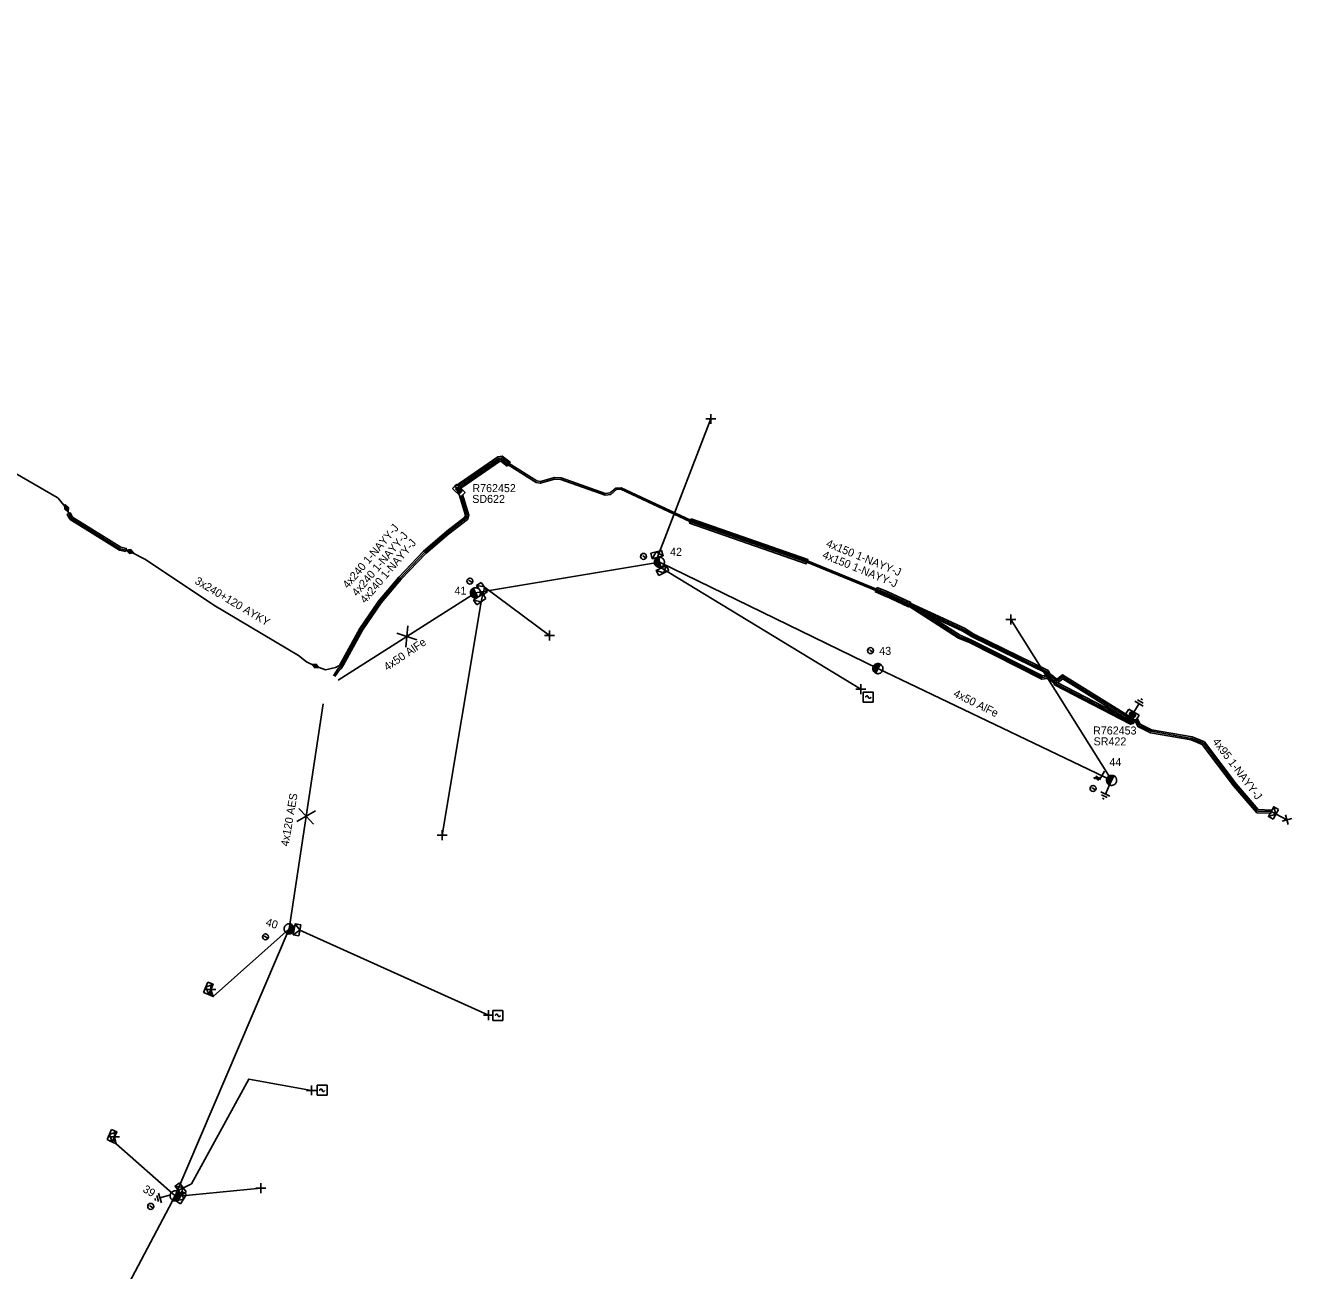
# Model space of a CAD drawing. Extents: x -544780 to -541582, y -1198995 to -1196551.
# Drawn here: x -543702.5 to -543544.2, y -1196994.5 to -1196838.9 of the extents above; entities that cross this region are included whole.
import ezdxf

# ---------------------------------------------------------------- set-up
doc = ezdxf.new("R2010")
doc.units = 0
for name, color, linetype in [('LEGENDY', 7, 'Continuous'), ('Vrstva 1', 7, 'Continuous'), ('Vrstva 10', 7, 'Continuous'), ('Vrstva 13', 7, 'Continuous'), ('Vrstva 14', 7, 'Continuous'), ('Vrstva 15', 7, 'Continuous'), ('Vrstva 18', 7, 'Continuous'), ('Vrstva 19', 7, 'Continuous'), ('Vrstva 2', 7, 'Continuous'), ('Vrstva 20', 7, 'Continuous'), ('Vrstva 28', 7, 'Continuous'), ('Vrstva 29', 7, 'Continuous'), ('Vrstva 30', 7, 'Continuous'), ('Vrstva 31', 7, 'Continuous'), ('Vrstva 34', 7, 'Continuous'), ('Vrstva 36', 7, 'Continuous'), ('Vrstva 4', 7, 'Continuous'), ('Vrstva 5', 7, 'Continuous'), ('Vrstva 50', 7, 'Continuous'), ('Vrstva 51', 7, 'Continuous'), ('Vrstva 54', 7, 'Continuous'), ('Vrstva 59', 7, 'Continuous'), ('Vrstva 6', 7, 'Continuous'), ('Vrstva 8', 7, 'Continuous'), ('Vrstva 9', 7, 'Continuous')]:
    doc.layers.add(name, color=color, linetype=linetype)

# ---------------------------------------------------------------- blocks, each defined once
blk = doc.blocks.new('NN840')
at = {"layer": 'Vrstva 15'}
for points in [[(0, 0.62), (0, -0.63)], [(-0.75, -0.71), (-0.75, -0.66)], [(-0.73, -0.76), (-0.75, -0.71)], [(-0.66, -0.8), (-0.73, -0.76)], [(-0.63, -0.8), (-0.66, -0.8)], [(-0.56, -0.76), (-0.63, -0.8)], [(-0.54, -0.71), (-0.56, -0.76)], [(-0.54, -0.38), (-0.54, -0.71)], [(-0.33, -0.38), (-0.33, -0.8)], [(-0.33, -0.64), (-0.13, -0.38)], [(-0.26, -0.56), (-0.09, -0.8)]]:
    blk.add_lwpolyline(points, dxfattribs=at)
blk = doc.blocks.new('NN770')
at = {"layer": 'Vrstva 10'}
for p, q in [((0, 0.19), (0, 0.26)), ((0, -0.28), (0, 0.11))]:
    blk.add_line(p, q, dxfattribs=at)
blk.add_circle((0, -0.01), 0.375, dxfattribs=at)
blk = doc.blocks.new('NN870')
at = {"layer": 'Vrstva 4'}
for points in [[(0, -0.25), (0.5, 0), (0, 0.25), (-0.5, 0), (0, -0.25)], [(0.37, 0), (0, 0.19), (-0.36, 0), (0, -0.19), (0.37, 0)], [(0.24, 0), (0, 0.12), (-0.25, 0), (0, -0.12), (0.24, 0)], [(0.12, 0), (0, 0.06), (-0.13, 0), (0, -0.06), (0.12, 0)]]:
    blk.add_lwpolyline(points, dxfattribs=at)
blk = doc.blocks.new('NN800')
at = {"layer": 'Vrstva 1'}
for points in [[(-0.44, 0.44), (0.44, -0.44)], [(-0.44, -0.44), (0.44, 0.44)]]:
    blk.add_lwpolyline(points, dxfattribs=at)
blk = doc.blocks.new('NN620')
at = {"layer": 'Vrstva 8'}
for points in [[(0.75, 0), (-0.75, 0)], [(-0.75, 0), (-0.75, -0.75)], [(0.75, -0.75), (0.75, 0)], [(-0.75, -0.75), (0.75, -0.75)], [(0.37, -0.18), (-0.38, -0.18)], [(-0.38, -0.18), (-0.38, -0.56)], [(-0.38, -0.56), (0.37, -0.56)], [(0.32, -0.23), (-0.33, -0.23)], [(-0.33, -0.23), (-0.33, -0.51)], [(-0.33, -0.51), (0.32, -0.51)], [(0.27, -0.27), (-0.28, -0.27)], [(-0.28, -0.27), (-0.28, -0.46)], [(-0.28, -0.46), (0.27, -0.46)], [(0.23, -0.32), (-0.23, -0.32)], [(-0.23, -0.32), (-0.23, -0.42)], [(-0.23, -0.42), (0.23, -0.42)], [(-0.19, -0.37), (0.19, -0.37)], [(0.23, -0.42), (0.23, -0.32)], [(0.27, -0.46), (0.27, -0.27)], [(0.32, -0.51), (0.32, -0.23)], [(0.37, -0.56), (0.37, -0.18)]]:
    blk.add_lwpolyline(points, dxfattribs=at)
blk = doc.blocks.new('NN630')
at = {"layer": 'Vrstva 9'}
for points in [[(0, -0.7), (-0.7, 0)], [(-0.7, -0.7), (-0.7, 0), (0.7, 0), (0.7, -0.7)], [(-0.7, -0.7), (0.7, -0.7)], [(0, -0.7), (0.7, 0)]]:
    blk.add_lwpolyline(points, dxfattribs=at)
blk = doc.blocks.new('NN810')
at = {"layer": 'Vrstva 14'}
for points in [[(0, -0.64), (0, -1.89)], [(0.63, -1.89), (-0.62, -1.89)], [(0.39, -2.2), (-0.4, -2.2)], [(0, -2.52), (-0.12, -2.52)], [(0.14, -2.52), (0, -2.52)]]:
    blk.add_lwpolyline(points, dxfattribs=at)
blk = doc.blocks.new('NN740')
at = {"layer": 'Vrstva 1'}
for points in [[(0.62, 0.62), (-0.63, 0.62)], [(-0.63, 0.62), (-0.63, -0.63)], [(0, 0), (0, 0.01), (0, 0.03), (-0.01, 0.05), (-0.01, 0.06), (-0.02, 0.08), (-0.03, 0.09), (-0.04, 0.1), (-0.05, 0.11), (-0.06, 0.12), (-0.08, 0.13), (-0.09, 0.14), (-0.11, 0.14), (-0.12, 0.15), (-0.14, 0.15), (-0.15, 0.15), (-0.17, 0.15), (-0.18, 0.15), (-0.2, 0.15), (-0.21, 0.14), (-0.23, 0.13), (-0.24, 0.12), (-0.26, 0.11), (-0.27, 0.1), (-0.28, 0.09), (-0.29, 0.08), (-0.29, 0.06), (-0.3, 0.05), (-0.3, 0.03), (-0.31, 0.02), (-0.31, 0), (-0.31, 0)], [(0.62, -0.63), (0.62, 0.62)], [(-0.63, -0.63), (0.62, -0.63)], [(0, 0), (0, -0.02), (0, -0.03), (0.01, -0.05), (0.01, -0.06), (0.02, -0.08), (0.03, -0.09), (0.04, -0.1), (0.05, -0.11), (0.06, -0.12), (0.07, -0.13), (0.09, -0.14), (0.1, -0.15), (0.12, -0.15), (0.13, -0.15), (0.15, -0.15), (0.16, -0.15), (0.18, -0.15), (0.19, -0.15), (0.21, -0.14), (0.22, -0.14), (0.24, -0.13), (0.25, -0.12), (0.26, -0.11), (0.27, -0.09), (0.28, -0.08), (0.29, -0.07), (0.29, -0.05), (0.3, -0.04), (0.3, -0.02), (0.3, -0.01), (0.3, -0.01)]]:
    blk.add_lwpolyline(points, dxfattribs=at)
blk = doc.blocks.new('NN510')
at = {"layer": 'Vrstva 2'}
blk.add_lwpolyline([(0, 0), (0, 0.94)], dxfattribs=at)
blk = doc.blocks.new('NN440')
at = {"layer": 'Vrstva 2'}
for points in [[(0.63, 0), (0.63, 0.06), (0.62, 0.13), (0.6, 0.19), (0.58, 0.25), (0.55, 0.31), (0.51, 0.37), (0.47, 0.42), (0.42, 0.46), (0.37, 0.51), (0.32, 0.54), (0.26, 0.57), (0.2, 0.59), (0.13, 0.61), (0.07, 0.62), (0, 0.63), (-0.06, 0.62), (-0.13, 0.61), (-0.19, 0.59), (-0.26, 0.57), (-0.31, 0.54), (-0.37, 0.51), (-0.42, 0.46), (-0.47, 0.42), (-0.51, 0.37), (-0.54, 0.31), (-0.57, 0.25), (-0.6, 0.19), (-0.62, 0.13), (-0.63, 0.06), (-0.63, 0), (-0.63, -0.07), (-0.62, -0.14), (-0.6, -0.2), (-0.57, -0.26), (-0.54, -0.32), (-0.51, -0.37), (-0.47, -0.43), (-0.42, -0.47), (-0.37, -0.51), (-0.31, -0.55), (-0.26, -0.58), (-0.19, -0.6), (-0.13, -0.62), (-0.06, -0.63), (0, -0.63), (0.07, -0.63), (0.13, -0.62), (0.2, -0.6), (0.26, -0.58), (0.32, -0.55), (0.37, -0.51), (0.42, -0.47), (0.47, -0.43), (0.51, -0.37), (0.55, -0.32), (0.58, -0.26), (0.6, -0.2), (0.62, -0.14), (0.63, -0.07), (0.63, 0)], [(-0.63, 0), (0.63, 0)], [(-0.6, -0.18), (0.57, -0.18)], [(-0.51, -0.32), (0.5, -0.32)], [(-0.37, -0.47), (0.35, -0.47)]]:
    blk.add_lwpolyline(points, dxfattribs=at)

msp = doc.modelspace()

# ---------------------------------------------------------------- linework, layer by layer
at = {"layer": 'LEGENDY'}
for points in [[(-543653.53, -1196915.69), (-543654.79, -1196915.27), (-543656.05, -1196914.84)], [(-543654.93, -1196916.58), (-543654.79, -1196915.27), (-543654.65, -1196913.95)], [(-543666.23, -1196937.06), (-543667.38, -1196937.72), (-543668.53, -1196938.39)], [(-543666.48, -1196938.7), (-543667.38, -1196937.72), (-543668.28, -1196936.75)]]:
    msp.add_lwpolyline(points, dxfattribs=at)
at = {"layer": 'Vrstva 1'}
msp.add_lwpolyline([(-543663.37, -1196920.73), (-543646.21, -1196909.8), (-543623.22, -1196905.98), (-543595.91, -1196919.28), (-543566.69, -1196933.24)], dxfattribs=at)
at = {"layer": 'Vrstva 20'}
for points in [[(-543642.24, -1196893.96), (-543643.04, -1196893.36), (-543643.19, -1196893.39), (-543647.79, -1196896.56), (-543648.21, -1196896.97), (-543648.81, -1196896.53), (-543643.41, -1196892.81), (-543642.88, -1196892.74), (-543641.88, -1196893.48)], [(-543689.95, -1196904.66), (-543690.7, -1196904.49), (-543696.89, -1196900.63), (-543697.24, -1196900), (-543696.88, -1196899.8), (-543696.59, -1196900.35), (-543690.54, -1196904.11), (-543689.87, -1196904.26)], [(-543619.26, -1196900.54), (-543604.66, -1196905.62), (-543604.86, -1196906.18), (-543619.46, -1196901.1)], [(-543596, -1196909.14), (-543594.67, -1196909.69), (-543594.89, -1196910.25), (-543596.22, -1196909.7)], [(-543594.65, -1196909.7), (-543591.81, -1196911.02), (-543592.07, -1196911.56), (-543594.91, -1196910.24)], [(-543574.42, -1196920.45), (-543575.4, -1196920.6), (-543584.45, -1196916.02), (-543585.82, -1196915.47), (-543592.05, -1196911.46), (-543591.83, -1196911.12), (-543585.64, -1196915.11), (-543584.29, -1196915.66), (-543575.34, -1196920.18), (-543574.48, -1196920.05)], [(-543574.62, -1196920.35), (-543574.92, -1196919.81), (-543584.12, -1196915.32), (-543585.28, -1196914.6), (-543592.02, -1196911.47), (-543591.86, -1196911.11), (-543585.08, -1196914.24), (-543583.92, -1196914.96), (-543574.64, -1196919.51), (-543574.28, -1196920.15)], [(-543574.26, -1196920.02), (-543573.65, -1196920.52), (-543574.03, -1196920.98), (-543574.64, -1196920.48)], [(-543564.18, -1196926.05), (-543564.32, -1196925.83), (-543572.81, -1196920.54), (-543573.3, -1196920.92), (-543573.83, -1196920.95), (-543573.85, -1196920.55), (-543573.44, -1196920.52), (-543572.83, -1196920.06), (-543564.04, -1196925.53), (-543563.84, -1196925.83)], [(-543573.66, -1196920.67), (-543573.5, -1196921.03), (-543564.27, -1196925.8), (-543564.06, -1196925.75), (-543563.96, -1196926.13), (-543564.33, -1196926.22), (-543573.82, -1196921.31), (-543574.02, -1196920.83)], [(-543563.5, -1196925.49), (-543563.5, -1196925.49), (-543563.13, -1196926.23), (-543561.7, -1196926.91), (-543556.64, -1196927.8), (-543555.1, -1196928.42), (-543551.13, -1196933.67), (-543548.36, -1196936.89), (-543546.76, -1196936.95), (-543546.78, -1196937.35), (-543548.54, -1196937.29), (-543551.45, -1196933.93), (-543555.36, -1196928.74), (-543556.76, -1196928.18), (-543561.82, -1196927.29), (-543563.43, -1196926.53), (-543563.8, -1196925.77), (-543563.8, -1196925.77)]]:
    msp.add_lwpolyline(points, close=True, dxfattribs=at)
at = {"layer": 'Vrstva 5'}
for points in [[(-543806.23, -1196838.89), (-543803.33, -1196840.47), (-543790.13, -1196847.49), (-543769.61, -1196858.13), (-543728.87, -1196880.33), (-543698.49, -1196897.9), (-543698.36, -1196897.99), (-543697.32, -1196899.25)], [(-543648.33, -1196896.44), (-543643.34, -1196893), (-543642.93, -1196892.95), (-543642, -1196893.64), (-543638.53, -1196895.82), (-543638.09, -1196895.91), (-543636.34, -1196895.4), (-543635.5, -1196895.44), (-543629.99, -1196897.38), (-543629.39, -1196897.32), (-543628.68, -1196896.71), (-543628.01, -1196896.67), (-543619.32, -1196900.73), (-543604.72, -1196905.81), (-543596.07, -1196909.33), (-543594.74, -1196909.88), (-543591.23, -1196911.51), (-543590.18, -1196912.1), (-543585.18, -1196914.42), (-543584.02, -1196915.14), (-543574.78, -1196919.66), (-543574.58, -1196920.01), (-543573.69, -1196920.74), (-543573.37, -1196920.72), (-543572.82, -1196920.3), (-543564.18, -1196925.68), (-543564.07, -1196925.85), (-543563.99, -1196925.76), (-543564.31, -1196925.36)], [(-543648.03, -1196896.73), (-543647.97, -1196896.65), (-543648.12, -1196896.54), (-543643.26, -1196893.2), (-543642.99, -1196893.15), (-543642.12, -1196893.8), (-543638.61, -1196896), (-543638.09, -1196896.11), (-543636.32, -1196895.6), (-543635.54, -1196895.64), (-543630.01, -1196897.58), (-543629.31, -1196897.52), (-543628.6, -1196896.91), (-543628.05, -1196896.87), (-543619.4, -1196900.91), (-543604.8, -1196905.99), (-543596.15, -1196909.51), (-543594.82, -1196910.06), (-543591.33, -1196911.69), (-543585.73, -1196915.29), (-543584.37, -1196915.84), (-543575.37, -1196920.39), (-543574.58, -1196920.27), (-543573.75, -1196920.95), (-543573.66, -1196921.17), (-543564.3, -1196926.01), (-543563.93, -1196926), (-543563.73, -1196925.76), (-543563.82, -1196925.65)], [(-543648.52, -1196897.19), (-543648.52, -1196897.27), (-543648.25, -1196897.51), (-543647.48, -1196900.11), (-543647.57, -1196900.4), (-543649.8, -1196902.1), (-543652.7, -1196904.58), (-543655.79, -1196907.85), (-543658.32, -1196910.83), (-543660.66, -1196914.28), (-543663.2, -1196918.87), (-543663.7, -1196919.13), (-543664.98, -1196919.42), (-543666.22, -1196918.95)], [(-543663.94, -1196920.16), (-543663.37, -1196919.28), (-543663.1, -1196919.05), (-543662.88, -1196918.71), (-543660.49, -1196914.38), (-543658.16, -1196910.95), (-543655.64, -1196907.98), (-543652.56, -1196904.73), (-543649.67, -1196902.26), (-543647.4, -1196900.52), (-543647.27, -1196900.11), (-543647.99, -1196897.66)], [(-543663.78, -1196920.27), (-543663.23, -1196919.44), (-543662.96, -1196919.2), (-543662.7, -1196918.81), (-543660.32, -1196914.48), (-543658, -1196911.07), (-543655.49, -1196908.11), (-543652.42, -1196904.88), (-543649.54, -1196902.42), (-543647.23, -1196900.64), (-543647.06, -1196900.11), (-543647.83, -1196897.5)], [(-543697.32, -1196899.25), (-543697.06, -1196899.9), (-543696.74, -1196900.49), (-543690.62, -1196904.3), (-543689.91, -1196904.46), (-543689.39, -1196904.64)], [(-543689.39, -1196904.64), (-543687.94, -1196905.37), (-543687.44, -1196905.66), (-543678.93, -1196911.34), (-543668.34, -1196917.65), (-543667.34, -1196918.42), (-543666.22, -1196918.95)], [(-543563.62, -1196925.68), (-543563.28, -1196926.38), (-543561.76, -1196927.1), (-543556.7, -1196927.99), (-543555.23, -1196928.58), (-543551.29, -1196933.8), (-543548.45, -1196937.09), (-543546.77, -1196937.15)]]:
    msp.add_lwpolyline(points, dxfattribs=at)
at = {"layer": 'Vrstva 50'}
msp.add_lwpolyline([(-543665.26, -1196923.66), (-543669.5, -1196951.79), (-543683.76, -1196985.17), (-543699.56, -1197015.04)], dxfattribs=at)
at = {"layer": 'Vrstva 54'}
for points in [[(-543623.19, -1196906.06), (-543623, -1196906.7)], [(-543669.5, -1196951.79), (-543679, -1196960.26), (-543679.28, -1196959.38)], [(-543683.76, -1196985.17), (-543691.12, -1196978.67), (-543691.34, -1196977.79)], [(-543683.76, -1196985.17), (-543683.36, -1196984.51)], [(-543683.76, -1196985.17), (-543683.29, -1196985.2)]]:
    msp.add_lwpolyline(points, dxfattribs=at)
at = {"layer": 'Vrstva 59'}
for points in [[(-543623.44, -1196905.36), (-543616.81, -1196888.08)], [(-543623, -1196906.7), (-543598.06, -1196921.83)], [(-543645.09, -1196909.08), (-543636.97, -1196915.14)], [(-543645.49, -1196910.92), (-543650.36, -1196940.08)], [(-543566.69, -1196933.24), (-543579.29, -1196913.13)], [(-543546.77, -1196937.15), (-543544.79, -1196938.16)], [(-543668.18, -1196951.97), (-543644.59, -1196962.59)], [(-543683.36, -1196984.51), (-543681.73, -1196983.68), (-543674.55, -1196970.58), (-543666.73, -1196971.98)], [(-543683.29, -1196985.2), (-543673.05, -1196984.2)]]:
    msp.add_lwpolyline(points, dxfattribs=at)
at = {"layer": 'Vrstva 8'}
msp.add_lwpolyline([(-543623.19, -1196906.06), (-543623.44, -1196905.36)], dxfattribs=at)

# ---------------------------------------------------------------- block references
at = {"layer": 'Vrstva 13'}
for name, p, rotation in [('NN440', (-543623.22, -1196905.98), -82.60209175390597), ('NN440', (-543646.21, -1196909.8), -63.705318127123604), ('NN440', (-543595.91, -1196919.28), -115.09879754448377), ('NN440', (-543566.69, -1196933.24), -114.6877842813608), ('NN440', (-543669.5, -1196951.79), 72.25437779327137), ('NN510', (-543679, -1196960.26), 66.81131668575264), ('NN510', (-543691.12, -1196978.67), 65.84050273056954), ('NN440', (-543683.76, -1196985.17), 59.30143046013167)]:
    msp.add_blockref(name, p, dxfattribs=dict(at, rotation=rotation))
at = {"layer": 'Vrstva 15'}
for p, rotation in [((-543564.24, -1196925.27), 149.0362435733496), ((-543566.69, -1196933.23), -24.687784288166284), ((-543683.83, -1196984.91), -74.32956780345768)]:
    msp.add_blockref('NN810', p, dxfattribs=dict(at, rotation=rotation))
at = {"layer": 'Vrstva 18', "rotation": -29.72336111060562}
msp.add_blockref('NN840', (-543567.89, -1196932.62), dxfattribs=at)
at = {"layer": 'Vrstva 19'}
for p, rotation in [((-543697.32, -1196899.25), -68.19859045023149), ((-543689.39, -1196904.64), 160.90650796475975), ((-543666.22, -1196918.95), -20.758324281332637)]:
    msp.add_blockref('NN870', p, dxfattribs=dict(at, rotation=rotation))
at = {"layer": 'Vrstva 28'}
for p, rotation in [((-543648.03, -1196896.73), -43.95837320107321), ((-543564.3, -1196925.36), 149.0362435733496)]:
    msp.add_blockref('NN620', p, dxfattribs=dict(at, rotation=rotation))
at = {"layer": 'Vrstva 31'}
for p, rotation in [((-543623.44, -1196905.36), -164.8295137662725), ((-543623, -1196906.7), 26.524472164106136), ((-543645.67, -1196909.48), 125.22246253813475), ((-543645.88, -1196910.34), 34.712957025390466), ((-543546.77, -1196937.15), 61.29000005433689), ((-543668.87, -1196951.85), 80.14058052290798), ((-543679.28, -1196959.37), -113.18868325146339), ((-543691.34, -1196977.79), -114.15949726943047), ((-543683.36, -1196984.51), 125.77832301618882), ((-543683.29, -1196985.2), 57.101160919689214)]:
    msp.add_blockref('NN630', p, dxfattribs=dict(at, rotation=rotation))
at = {"layer": 'Vrstva 34'}
for p, rotation in [((-543616.81, -1196888.08), 45), ((-543579.29, -1196913.13), 45), ((-543636.97, -1196915.14), 45), ((-543598.06, -1196921.83), 45), ((-543544.79, -1196938.16), -119.2450762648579), ((-543650.36, -1196940.08), 44.99999995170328), ((-543679.28, -1196959.38), 45), ((-543644.59, -1196962.59), 45), ((-543666.73, -1196971.98), 45), ((-543691.34, -1196977.79), 45), ((-543673.05, -1196984.2), 44.99999995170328)]:
    msp.add_blockref('NN800', p, dxfattribs=dict(at, rotation=rotation))
for p in [(-543597.11, -1196922.84), (-543643.41, -1196962.62), (-543665.37, -1196971.97)]:
    msp.add_blockref('NN740', p, dxfattribs=at)
at = {"layer": 'Vrstva 36'}
for p, rotation in [((-543625.22, -1196905.25), 58.51630274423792), ((-543646.92, -1196908.34), 58.516302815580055), ((-543596.84, -1196917.02), 58.516302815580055), ((-543569.03, -1196934.25), 58.516302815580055), ((-543672.47, -1196952.79), 58.516302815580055), ((-543686.82, -1196986.48), 58.516302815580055)]:
    msp.add_blockref('NN770', p, dxfattribs=dict(at, rotation=rotation))

# ---------------------------------------------------------------- texts
at = {"layer": 'Vrstva 14'}
for s, rotation, p in [('42', 359.834, (-543621.89, -1196905.18)), ('41', 0.199, (-543648.83, -1196910.03)), ('43', 0.559, (-543595.74, -1196917.57)), ('44', 0.234, (-543566.97, -1196931.45)), ('40', 342.254, (-543672.52, -1196951.37)), ('39', 329.301, (-543687.89, -1196984.6))]:
    msp.add_text(s, height=1, rotation=rotation, dxfattribs=at).set_placement(p)
at = {"layer": 'Vrstva 2'}
for rotation, p in [(34.185, (-543657.25, -1196919.59)), (333.728, (-543586.56, -1196922.71))]:
    msp.add_text('4x50 AlFe', height=1, rotation=rotation, dxfattribs=at).set_placement(p)
at = {"layer": 'Vrstva 29'}
for s, p in [('R762452', (-543646.6, -1196897.22)), ('R762453', (-543569.01, -1196927.51))]:
    msp.add_text(s, height=1, dxfattribs=at).set_placement(p)
at = {"layer": 'Vrstva 30'}
for s, p in [('SD622', (-543646.62, -1196898.57)), ('SR422', (-543568.95, -1196928.87))]:
    msp.add_text(s, height=1, dxfattribs=at).set_placement(p)
at = {"layer": 'Vrstva 51'}
msp.add_text('4x120 AES', height=1, rotation=80.141, dxfattribs=at).set_placement((-543669.59, -1196941.54))
at = {"layer": 'Vrstva 6'}
for s, rotation, p in [('4x240 1-NAYY-J', 49.686, (-543662.17, -1196909.34)), ('4x240 1-NAYY-J', 49.686, (-543661.02, -1196910.3)), ('4x240 1-NAYY-J', 49.686, (-543659.99, -1196911.2)), ('4x150 1-NAYY-J', 337.857, (-543602.47, -1196904)), ('4x150 1-NAYY-J', 337.857, (-543602.93, -1196905.42)), ('3x240+120 AYKY', 329.244, (-543681.39, -1196908.59)), ('4x95 1-NAYY-J', 307.045, (-543554.14, -1196928.42))]:
    msp.add_text(s, height=1, rotation=rotation, dxfattribs=at).set_placement(p)

doc.saveas('drawing.dxf')
